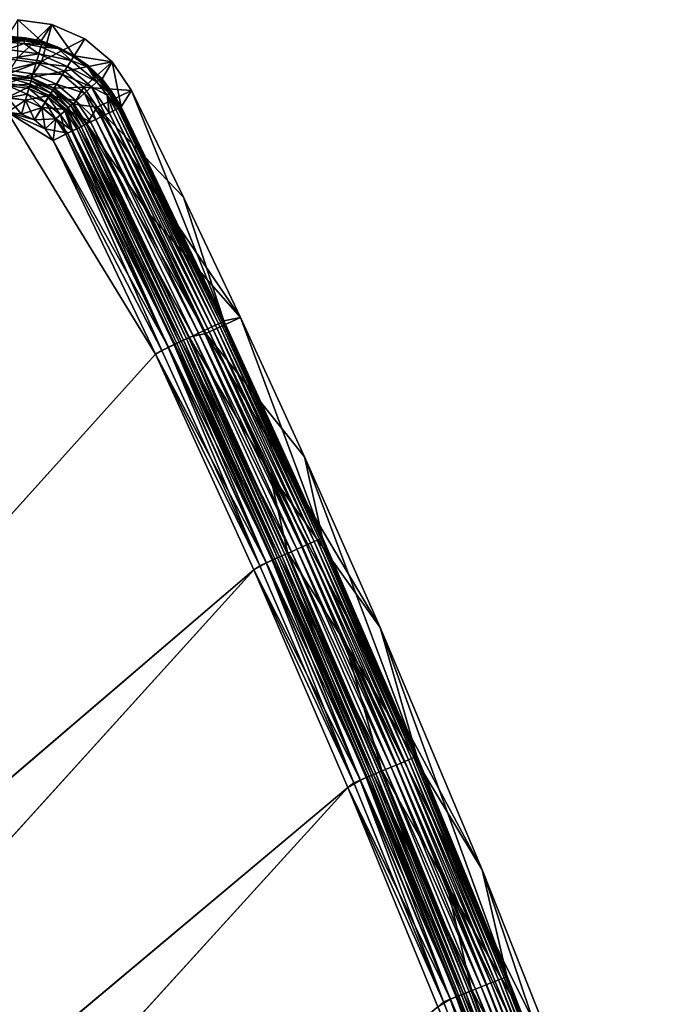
# Model space of a CAD drawing. Header units: metres. Extents: x 0 to 1400, y -1400 to 0.
# Tile 346 of 346: x 1292 to 1342, y -77 to 0. Entities that reach past the tile are written whole.
import ezdxf

# ---------------------------------------------------------------- set-up
doc = ezdxf.new("R2010")
doc.units = ezdxf.units.M

msp = doc.modelspace()

# ---------------------------------------------------------------- linework, layer by layer
at = {"layer": 'None'}
for points in [[(1290.58252, -1.294015, -5.865956), (1293.21228, -1.664633, -5.852549), (1291.388062, 0, -80)], [(1293.21228, -1.664633, -5.852549), (1294.068604, -0.367841, -80), (1291.388062, 0, -80)], [(1291.388062, -2.999513, -80.052353), (1291.388062, 0, -80), (1294.068604, -0.367841, -80)], [(1293.260498, -3.256342, -80.059189), (1291.388062, -2.999513, -80.052353), (1294.068604, -0.367841, -80)], [(1293.21228, -1.664633, -5.852549), (1295.812866, -2.844665, -5.847825), (1294.068604, -0.367841, -80)], [(1293.260498, -3.256342, -80.059189), (1294.068604, -0.367841, -80), (1296.643921, -1.501548, -80)], [(1295.812866, -2.844665, -5.847825), (1296.643921, -1.501548, -80), (1294.068604, -0.367841, -80)], [(1293.21228, -1.664633, -5.852549), (1290.58252, -1.294015, -5.865956), (1291.955444, -1.42888, -5.282678)], [(1291.955444, -1.42888, -5.282678), (1290.58252, -1.294015, -5.865956), (1290.58313, -1.331961, -5.287838)], [(1290.58313, -1.331961, -5.287838), (1290.58313, -1.426031, -4.71613), (1291.955444, -1.42888, -5.282678)], [(1290.58313, -1.426031, -4.71613), (1291.942383, -1.522773, -4.711677), (1291.955444, -1.42888, -5.282678)], [(1290.58313, -1.426031, -4.71613), (1290.58313, -1.575076, -4.156233), (1291.942383, -1.522773, -4.711677)], [(1291.942383, -1.522773, -4.711677), (1290.58313, -1.575076, -4.156233), (1291.921631, -1.670731, -4.151338)], [(1293.278076, -1.80632, -4.706699), (1291.942383, -1.522773, -4.711677), (1291.921631, -1.670731, -4.151338)], [(1291.955444, -1.42888, -5.282678), (1291.942383, -1.522773, -4.711677), (1293.304199, -1.71473, -5.277255)], [(1293.304199, -1.71473, -5.277255), (1291.942383, -1.522773, -4.711677), (1293.278076, -1.80632, -4.706699)], [(1293.304199, -1.71473, -5.277255), (1293.21228, -1.664633, -5.852549), (1291.955444, -1.42888, -5.282678)], [(1295.059448, -4.048196, -80.061653), (1293.260498, -3.256342, -80.059189), (1296.643921, -1.501548, -80)], [(1295.059448, -4.048196, -80.061653), (1296.643921, -1.501548, -80), (1298.798828, -3.311, -80)], [(1296.643921, -1.501548, -80), (1295.812866, -2.844665, -5.847825), (1298.798828, -3.311, -80)], [(1291.921631, -1.670731, -4.151338), (1290.58313, -1.575076, -4.156233), (1290.58313, -1.777693, -3.61342)], [(1291.921631, -1.670731, -4.151338), (1290.58313, -1.777693, -3.61342), (1291.893555, -1.871613, -3.607994)], [(1291.893555, -1.871613, -3.607994), (1290.58313, -1.777693, -3.61342), (1290.58313, -2.33552, -2.599289)], [(1293.027588, -2.683194, -2.591883), (1291.893555, -1.871613, -3.607994), (1290.58313, -2.33552, -2.599289)], [(1293.236938, -1.95033, -4.146839), (1291.921631, -1.670731, -4.151338), (1291.893555, -1.871613, -3.607994)], [(1293.181152, -2.145649, -3.603996), (1291.893555, -1.871613, -3.607994), (1293.027588, -2.683194, -2.591883)], [(1293.236938, -1.95033, -4.146839), (1291.893555, -1.871613, -3.607994), (1293.181152, -2.145649, -3.603996)], [(1293.278076, -1.80632, -4.706699), (1291.921631, -1.670731, -4.151338), (1293.236938, -1.95033, -4.146839)], [(1295.579102, -3.210542, -3.600766), (1293.181152, -2.145649, -3.603996), (1293.027588, -2.683194, -2.591883)], [(1294.560669, -2.272154, -4.703683), (1293.236938, -1.95033, -4.146839), (1293.181152, -2.145649, -3.603996)], [(1294.560669, -2.272154, -4.703683), (1293.181152, -2.145649, -3.603996), (1295.579102, -3.210542, -3.600766)], [(1295.812866, -2.844665, -5.847825), (1293.21228, -1.664633, -5.852549), (1294.599365, -2.184835, -5.273966)], [(1293.21228, -1.664633, -5.852549), (1293.304199, -1.71473, -5.277255), (1294.599365, -2.184835, -5.273966)], [(1294.560669, -2.272154, -4.703683), (1293.278076, -1.80632, -4.706699), (1293.236938, -1.95033, -4.146839)], [(1294.599365, -2.184835, -5.273966), (1293.304199, -1.71473, -5.277255), (1293.278076, -1.80632, -4.706699)], [(1294.599365, -2.184835, -5.273966), (1293.278076, -1.80632, -4.706699), (1294.560669, -2.272154, -4.703683)], [(1295.816284, -2.829267, -5.272861), (1294.599365, -2.184835, -5.273966), (1294.560669, -2.272154, -4.703683)], [(1295.816284, -2.829267, -5.272861), (1294.560669, -2.272154, -4.703683), (1295.765869, -2.910449, -4.702671)], [(1295.765869, -2.910449, -4.702671), (1294.560669, -2.272154, -4.703683), (1295.579102, -3.210542, -3.600766)], [(1295.812866, -2.844665, -5.847825), (1294.599365, -2.184835, -5.273966), (1295.816284, -2.829267, -5.272861)], [(1293.027588, -2.683194, -2.591883), (1290.58313, -2.33552, -2.599289), (1290.58313, -3.078547, -1.711852)], [(1292.82373, -3.397202, -1.707133), (1293.027588, -2.683194, -2.591883), (1290.58313, -3.078547, -1.711852)], [(1291.388062, -2.999513, -80.052353), (1293.260498, -3.256342, -80.059189), (1290.58313, -4.293558, -5.918313)], [(1290.58313, -3.078547, -1.711852), (1290.58313, -3.978847, -0.984463), (1292.82373, -3.397202, -1.707133)], [(1295.283813, -3.685453, -2.589477), (1293.027588, -2.683194, -2.591883), (1292.82373, -3.397202, -1.707133)], [(1293.027588, -2.683194, -2.591883), (1295.283813, -3.685453, -2.589477), (1295.579102, -3.210542, -3.600766)], [(1295.765869, -2.910449, -4.702671), (1295.579102, -3.210542, -3.600766), (1296.871094, -3.709348, -4.70368)], [(1296.932373, -3.636026, -5.273962), (1295.816284, -2.829267, -5.272861), (1295.765869, -2.910449, -4.702671)], [(1296.932373, -3.636026, -5.273962), (1295.765869, -2.910449, -4.702671), (1296.871094, -3.709348, -4.70368)], [(1296.932373, -3.636026, -5.273962), (1295.812866, -2.844665, -5.847825), (1295.816284, -2.829267, -5.272861)], [(1295.812866, -2.844665, -5.847825), (1298.018921, -4.658001, -5.852578), (1298.798828, -3.311, -80)], [(1298.018921, -4.658001, -5.852578), (1295.812866, -2.844665, -5.847825), (1296.932373, -3.636026, -5.273962)], [(1293.260498, -3.256342, -80.059189), (1292.419922, -4.55238, -5.911553), (1290.58313, -4.293558, -5.918313)], [(1290.58313, -3.978847, -0.984463), (1292.576782, -4.261871, -0.982192), (1292.82373, -3.397202, -1.707133)], [(1293.260498, -3.256342, -80.059189), (1295.059448, -4.048196, -80.061653), (1292.419922, -4.55238, -5.911553)], [(1292.82373, -3.397202, -1.707133), (1292.576782, -4.261871, -0.982192), (1294.891602, -4.315983, -1.705507)], [(1294.891602, -4.315983, -1.705507), (1295.283813, -3.685453, -2.589477), (1292.82373, -3.397202, -1.707133)], [(1297.180054, -5.266157, -2.591879), (1295.283813, -3.685453, -2.589477), (1294.891602, -4.315983, -1.705507)], [(1296.564575, -5.312147, -80.059189), (1295.059448, -4.048196, -80.061653), (1298.798828, -3.311, -80)], [(1295.283813, -3.685453, -2.589477), (1297.59436, -4.89083, -3.60399), (1295.579102, -3.210542, -3.600766)], [(1295.283813, -3.685453, -2.589477), (1297.180054, -5.266157, -2.591879), (1297.59436, -4.89083, -3.60399)], [(1295.579102, -3.210542, -3.600766), (1297.59436, -4.89083, -3.60399), (1296.871094, -3.709348, -4.70368)], [(1296.564575, -5.312147, -80.059189), (1298.798828, -3.311, -80), (1300.31311, -5.55321, -80)], [(1296.932373, -3.636026, -5.273962), (1296.871094, -3.709348, -4.70368), (1297.926514, -4.589952, -5.277246)], [(1297.59436, -4.89083, -3.60399), (1297.744995, -4.754454, -4.146833), (1296.871094, -3.709348, -4.70368)], [(1296.871094, -3.709348, -4.70368), (1297.744995, -4.754454, -4.146833), (1297.855957, -4.653903, -4.706692)], [(1296.871094, -3.709348, -4.70368), (1297.855957, -4.653903, -4.706692), (1297.926514, -4.589952, -5.277246)], [(1297.926514, -4.589952, -5.277246), (1298.018921, -4.658001, -5.852578), (1296.932373, -3.636026, -5.273962)], [(1298.798828, -3.311, -80), (1298.018921, -4.658001, -5.852578), (1299.511353, -6.854743, -5.865956)], [(1299.511353, -6.854743, -5.865956), (1300.31311, -5.55321, -80), (1298.798828, -3.311, -80)], [(1290.58313, -3.978847, -0.984463), (1290.58313, -5.002582, -0.444461), (1292.576782, -4.261871, -0.982192)], [(1290.58313, -5.002582, -0.444461), (1292.295776, -5.245498, -0.443247), (1292.576782, -4.261871, -0.982192)], [(1290.58313, -4.534073, -4.797638), (1290.58313, -4.293558, -5.918313), (1292.473022, -4.625282, -5.341588)], [(1292.473022, -4.625282, -5.341588), (1290.58313, -4.293558, -5.918313), (1292.419922, -4.55238, -5.911553)], [(1290.58313, -5.181283, -3.851596), (1290.58313, -4.534073, -4.797638), (1292.348389, -5.061515, -4.289472)], [(1290.58313, -4.534073, -4.797638), (1292.424805, -4.794093, -4.792995), (1292.348389, -5.061515, -4.289472)], [(1292.424805, -4.794093, -4.792995), (1290.58313, -4.534073, -4.797638), (1292.473022, -4.625282, -5.341588)], [(1292.576782, -4.261871, -0.982192), (1292.295776, -5.245498, -0.443247), (1294.416748, -5.079371, -0.981242)], [(1295.059448, -4.048196, -80.061653), (1294.236206, -5.376638, -5.909133), (1292.419922, -4.55238, -5.911553)], [(1292.473022, -4.625282, -5.341588), (1292.419922, -4.55238, -5.911553), (1294.217651, -5.399434, -5.339591)], [(1292.419922, -4.55238, -5.911553), (1294.236206, -5.376638, -5.909133), (1294.217651, -5.399434, -5.339591)], [(1294.124756, -5.548721, -4.7914), (1292.424805, -4.794093, -4.792995), (1292.473022, -4.625282, -5.341588)], [(1294.217651, -5.399434, -5.339591), (1294.124756, -5.548721, -4.7914), (1292.473022, -4.625282, -5.341588)], [(1292.576782, -4.261871, -0.982192), (1294.416748, -5.079371, -0.981242), (1294.891602, -4.315983, -1.705507)], [(1295.059448, -4.048196, -80.061653), (1296.564575, -5.312147, -80.059189), (1294.236206, -5.376638, -5.909133)], [(1294.891602, -4.315983, -1.705507), (1294.416748, -5.079371, -0.981242), (1296.629761, -5.764692, -1.70713)], [(1296.629761, -5.764692, -1.70713), (1297.180054, -5.266157, -2.591879), (1294.891602, -4.315983, -1.705507)], [(1297.855957, -4.653903, -4.706692), (1298.779175, -5.673361, -5.282666), (1297.926514, -4.589952, -5.277246)], [(1298.779175, -5.673361, -5.282666), (1298.018921, -4.658001, -5.852578), (1297.926514, -4.589952, -5.277246)], [(1290.58313, -5.002582, -0.444461), (1290.58313, -6.111274, -0.112144), (1292.295776, -5.245498, -0.443247)], [(1290.58313, -5.181283, -3.851596), (1292.348389, -5.061515, -4.289472), (1292.246948, -5.416728, -3.849309)], [(1290.58313, -6.138533, -3.221081), (1290.58313, -5.181283, -3.851596), (1292.124146, -5.846894, -3.48865)], [(1292.124146, -5.846894, -3.48865), (1290.58313, -5.181283, -3.851596), (1292.246948, -5.416728, -3.849309)], [(1290.58313, -6.111274, -0.112144), (1291.991211, -6.312303, -0.112191), (1292.295776, -5.245498, -0.443247)], [(1291.991211, -6.312303, -0.112191), (1293.876587, -5.947658, -0.442818), (1292.295776, -5.245498, -0.443247)], [(1292.246948, -5.416728, -3.849309), (1292.348389, -5.061515, -4.289472), (1293.782715, -6.098657, -3.848514)], [(1292.295776, -5.245498, -0.443247), (1293.876587, -5.947658, -0.442818), (1294.416748, -5.079371, -0.981242)], [(1292.348389, -5.061515, -4.289472), (1292.424805, -4.794093, -4.792995), (1293.977783, -5.784978, -4.288288)], [(1292.348389, -5.061515, -4.289472), (1293.977783, -5.784978, -4.288288), (1293.782715, -6.098657, -3.848514)], [(1292.424805, -4.794093, -4.792995), (1294.124756, -5.548721, -4.7914), (1293.977783, -5.784978, -4.288288)], [(1293.876587, -5.947658, -0.442818), (1295.963379, -6.368423, -0.98219), (1294.416748, -5.079371, -0.981242)], [(1295.553101, -6.739979, -4.792993), (1294.124756, -5.548721, -4.7914), (1294.217651, -5.399434, -5.339591)], [(1294.217651, -5.399434, -5.339591), (1294.236206, -5.376638, -5.909133), (1295.683228, -6.62211, -5.341584)], [(1295.683228, -6.62211, -5.341584), (1295.553101, -6.739979, -4.792993), (1294.217651, -5.399434, -5.339591)], [(1296.564575, -5.312147, -80.059189), (1295.7771, -6.643245, -5.911569), (1294.236206, -5.376638, -5.909133)], [(1294.236206, -5.376638, -5.909133), (1295.7771, -6.643245, -5.911569), (1295.683228, -6.62211, -5.341584)], [(1294.416748, -5.079371, -0.981242), (1295.963379, -6.368423, -0.98219), (1296.629761, -5.764692, -1.70713)], [(1296.564575, -5.312147, -80.059189), (1297.622192, -6.87846, -80.052361), (1295.7771, -6.643245, -5.911569)], [(1297.622192, -6.87846, -80.052361), (1296.564575, -5.312147, -80.059189), (1300.31311, -5.55321, -80)], [(1298.262085, -7.46866, -2.137302), (1297.180054, -5.266157, -2.591879), (1296.629761, -5.764692, -1.70713)], [(1297.180054, -5.266157, -2.591879), (1298.409424, -5.924662, -3.607986), (1297.59436, -4.89083, -3.60399)], [(1298.262085, -7.46866, -2.137302), (1298.57605, -7.314347, -2.598888), (1297.180054, -5.266157, -2.591879)], [(1298.57605, -7.314347, -2.598888), (1298.409424, -5.924662, -3.607986), (1297.180054, -5.266157, -2.591879)], [(1297.59436, -4.89083, -3.60399), (1298.577148, -5.810649, -4.151328), (1297.744995, -4.754454, -4.146833)], [(1298.409424, -5.924662, -3.607986), (1298.577148, -5.810649, -4.151328), (1297.59436, -4.89083, -3.60399)], [(1297.744995, -4.754454, -4.146833), (1298.700684, -5.726666, -4.711666), (1297.855957, -4.653903, -4.706692)], [(1298.577148, -5.810649, -4.151328), (1298.700684, -5.726666, -4.711666), (1297.744995, -4.754454, -4.146833)], [(1298.700684, -5.726666, -4.711666), (1298.779175, -5.673361, -5.282666), (1297.855957, -4.653903, -4.706692)], [(1298.779175, -5.673361, -5.282666), (1299.511353, -6.854743, -5.865956), (1298.018921, -4.658001, -5.852578)], [(1290.58252, -7.263255), (1291.676758, -7.416335), (1290.58313, -6.111274, -0.112144)], [(1291.984375, -6.336243, -3.220523), (1290.58313, -6.138533, -3.221081), (1292.124146, -5.846894, -3.48865)], [(1291.676758, -7.416335), (1291.991211, -6.312303, -0.112191), (1290.58313, -6.111274, -0.112144)], [(1290.58313, -7.263255, -3), (1290.58313, -6.138533, -3.221081), (1291.984375, -6.336243, -3.220523)], [(1293.27771, -6.910398, -3.220318), (1291.984375, -6.336243, -3.220523), (1292.124146, -5.846894, -3.48865)], [(1293.290894, -6.88929, -0.112086), (1293.876587, -5.947658, -0.442818), (1291.991211, -6.312303, -0.112191)], [(1293.546387, -6.478433, -3.488189), (1292.124146, -5.846894, -3.48865), (1292.246948, -5.416728, -3.849309)], [(1293.546387, -6.478433, -3.488189), (1293.27771, -6.910398, -3.220318), (1292.124146, -5.846894, -3.48865)], [(1293.782715, -6.098657, -3.848514), (1293.546387, -6.478433, -3.488189), (1292.246948, -5.416728, -3.849309)], [(1295.2052, -7.055212, -0.443246), (1293.876587, -5.947658, -0.442818), (1293.290894, -6.88929, -0.112086)], [(1294.741699, -7.475076, -3.488649), (1293.546387, -6.478433, -3.488189), (1293.782715, -6.098657, -3.848514)], [(1293.782715, -6.098657, -3.848514), (1293.977783, -5.784978, -4.288288), (1295.073242, -7.174721, -3.849308)], [(1295.073242, -7.174721, -3.849308), (1294.741699, -7.475076, -3.488649), (1293.782715, -6.098657, -3.848514)], [(1293.876587, -5.947658, -0.442818), (1295.2052, -7.055212, -0.443246), (1295.963379, -6.368423, -0.98219)], [(1293.977783, -5.784978, -4.288288), (1294.124756, -5.548721, -4.7914), (1295.346924, -6.926701, -4.289469)], [(1293.977783, -5.784978, -4.288288), (1295.346924, -6.926701, -4.289469), (1295.073242, -7.174721, -3.849308)], [(1294.124756, -5.548721, -4.7914), (1295.553101, -6.739979, -4.792993), (1295.346924, -6.926701, -4.289469)], [(1295.963379, -6.368423, -0.98219), (1297.521729, -7.832515, -1.326623), (1296.629761, -5.764692, -1.70713)], [(1296.629761, -5.764692, -1.70713), (1297.521729, -7.832515, -1.326623), (1297.909546, -7.641909, -1.711938)], [(1297.909546, -7.641909, -1.711938), (1298.262085, -7.46866, -2.137302), (1296.629761, -5.764692, -1.70713)], [(1297.622192, -6.87846, -80.052361), (1300.31311, -5.55321, -80), (1304.394287, -13.941833, -80)], [(1298.409424, -5.924662, -3.607986), (1299.259155, -6.978668, -4.157339), (1298.577148, -5.810649, -4.151328)], [(1298.57605, -7.314347, -2.598888), (1298.848633, -7.180427, -3.092461), (1298.409424, -5.924662, -3.607986)], [(1298.848633, -7.180427, -3.092461), (1299.077026, -7.068157, -3.613595), (1298.409424, -5.924662, -3.607986)], [(1298.409424, -5.924662, -3.607986), (1299.077026, -7.068157, -3.613595), (1299.259155, -6.978668, -4.157339)], [(1298.577148, -5.810649, -4.151328), (1299.36853, -6.924917, -4.597202), (1298.700684, -5.726666, -4.711666)], [(1299.259155, -6.978668, -4.157339), (1299.36853, -6.924917, -4.597202), (1298.577148, -5.810649, -4.151328)], [(1298.700684, -5.726666, -4.711666), (1299.489624, -6.865383, -5.42401), (1298.779175, -5.673361, -5.282666)], [(1299.36853, -6.924917, -4.597202), (1299.489624, -6.865383, -5.42401), (1298.700684, -5.726666, -4.711666)], [(1299.489624, -6.865383, -5.42401), (1299.511353, -6.854743, -5.865956), (1298.779175, -5.673361, -5.282666)], [(1299.511353, -6.854743, -5.865956), (1307.573242, -23.667604, -5.865956), (1300.31311, -5.55321, -80)], [(1307.573242, -23.667604, -5.865956), (1304.394287, -13.941833, -80), (1300.31311, -5.55321, -80)], [(1291.677124, -7.41644, -3), (1290.58313, -7.263255, -3), (1291.984375, -6.336243, -3.220523)], [(1291.991211, -6.312303, -0.112191), (1291.676758, -7.416335), (1293.290894, -6.88929, -0.112086)], [(1291.676758, -7.416335), (1292.686523, -7.864559), (1293.290894, -6.88929, -0.112086)], [(1292.686768, -7.864694, -3), (1291.677124, -7.41644, -3), (1291.984375, -6.336243, -3.220523)], [(1293.27771, -6.910398, -3.220318), (1292.686768, -7.864694, -3), (1291.984375, -6.336243, -3.220523)], [(1293.290894, -6.88929, -0.112086), (1292.686523, -7.864559), (1294.382935, -7.800077, -0.112191)], [(1293.534302, -8.57308, -3), (1292.686768, -7.864694, -3), (1293.27771, -6.910398, -3.220318)], [(1294.364502, -7.816753, -3.220522), (1293.27771, -6.910398, -3.220318), (1293.546387, -6.478433, -3.488189)], [(1294.364502, -7.816753, -3.220522), (1293.534302, -8.57308, -3), (1293.27771, -6.910398, -3.220318)], [(1294.382935, -7.800077, -0.112191), (1295.2052, -7.055212, -0.443246), (1293.290894, -6.88929, -0.112086)], [(1294.741699, -7.475076, -3.488649), (1294.364502, -7.816753, -3.220522), (1293.546387, -6.478433, -3.488189)], [(1295.073242, -7.174721, -3.849308), (1295.346924, -6.926701, -4.289469), (1296.022461, -8.56934, -3.851692)], [(1295.2052, -7.055212, -0.443246), (1297.102051, -8.038766, -0.984865), (1295.963379, -6.368423, -0.98219)], [(1295.346924, -6.926701, -4.289469), (1295.553101, -6.739979, -4.792993), (1296.354126, -8.406307, -4.293188)], [(1295.346924, -6.926701, -4.289469), (1296.354126, -8.406307, -4.293188), (1296.022461, -8.56934, -3.851692)], [(1296.603271, -8.283911, -4.797708), (1295.553101, -6.739979, -4.792993), (1295.683228, -6.62211, -5.341584)], [(1295.553101, -6.739979, -4.792993), (1296.603271, -8.283911, -4.797708), (1296.354126, -8.406307, -4.293188)], [(1295.683228, -6.62211, -5.341584), (1295.7771, -6.643245, -5.911569), (1296.760254, -8.20675, -5.346292)], [(1296.760254, -8.20675, -5.346292), (1296.603271, -8.283911, -4.797708), (1295.683228, -6.62211, -5.341584)], [(1295.7771, -6.643245, -5.911569), (1296.819336, -8.177726, -5.918313), (1296.760254, -8.20675, -5.346292)], [(1297.622192, -6.87846, -80.052361), (1296.819336, -8.177726, -5.918313), (1295.7771, -6.643245, -5.911569)], [(1297.102051, -8.038766, -0.984865), (1297.521729, -7.832515, -1.326623), (1295.963379, -6.368423, -0.98219)], [(1297.622192, -6.87846, -80.052361), (1301.690796, -15.24109, -80.052361), (1296.819336, -8.177726, -5.918313)], [(1301.690796, -15.24109, -80.052361), (1297.622192, -6.87846, -80.052361), (1308.876465, -23.399584, -80)], [(1308.876465, -23.399584, -80), (1297.622192, -6.87846, -80.052361), (1304.394287, -13.941833, -80)], [(1307.469727, -23.761019, -4.718482), (1299.36853, -6.924917, -4.597202), (1299.259155, -6.978668, -4.157339)], [(1307.555054, -23.721113, -5.290087), (1299.489624, -6.865383, -5.42401), (1299.36853, -6.924917, -4.597202)], [(1307.555054, -23.721113, -5.290087), (1299.36853, -6.924917, -4.597202), (1307.469727, -23.761019, -4.718482)], [(1307.573242, -23.667604, -5.865956), (1299.511353, -6.854743, -5.865956), (1299.489624, -6.865383, -5.42401)], [(1307.573242, -23.667604, -5.865956), (1299.489624, -6.865383, -5.42401), (1307.555054, -23.721113, -5.290087)], [(1209.437866, -129.294922), (1302.207397, -26.284351), (1290.58252, -7.263255)], [(1302.207397, -26.284334, -3), (1209.957886, -128.721237, -3), (1290.58313, -7.263255, -3)], [(1302.207397, -26.284351), (1294.154541, -9.487292), (1290.58252, -7.263255)], [(1290.58252, -7.263255), (1294.154541, -9.487292), (1293.53418, -8.572985)], [(1293.53418, -8.572985), (1292.686523, -7.864559), (1290.58252, -7.263255)], [(1292.686523, -7.864559), (1291.676758, -7.416335), (1290.58252, -7.263255)], [(1291.677124, -7.41644, -3), (1292.686768, -7.864694, -3), (1290.58313, -7.263255, -3)], [(1292.686768, -7.864694, -3), (1293.534302, -8.57308, -3), (1290.58313, -7.263255, -3)], [(1290.58313, -7.263255, -3), (1293.534302, -8.57308, -3), (1294.154053, -9.487546, -3)], [(1294.154053, -9.487546, -3), (1302.207397, -26.284334, -3), (1290.58313, -7.263255, -3)], [(1295.163452, -8.991508, -3.221157), (1294.364502, -7.816753, -3.220522), (1294.741699, -7.475076, -3.488649)], [(1295.69165, -8.731893, -0.251109), (1295.2052, -7.055212, -0.443246), (1294.382935, -7.800077, -0.112191)], [(1295.620483, -8.766881, -3.489815), (1294.741699, -7.475076, -3.488649), (1295.073242, -7.174721, -3.849308)], [(1295.620483, -8.766881, -3.489815), (1295.163452, -8.991508, -3.221157), (1294.741699, -7.475076, -3.488649)], [(1296.022461, -8.56934, -3.851692), (1295.620483, -8.766881, -3.489815), (1295.073242, -7.174721, -3.849308)], [(1295.69165, -8.731893, -0.251109), (1296.182739, -8.490542, -0.444482), (1295.2052, -7.055212, -0.443246)], [(1296.182739, -8.490542, -0.444482), (1297.102051, -8.038766, -0.984865), (1295.2052, -7.055212, -0.443246)], [(1305.973145, -24.46089, -1.711938), (1297.909546, -7.641909, -1.711938), (1297.521729, -7.832515, -1.326623)], [(1306.328857, -24.294535, -2.137379), (1298.262085, -7.46866, -2.137302), (1297.909546, -7.641909, -1.711938)], [(1306.328857, -24.294535, -2.137379), (1297.909546, -7.641909, -1.711938), (1305.973145, -24.46089, -1.711938)], [(1306.645752, -24.146349, -2.598965), (1298.57605, -7.314347, -2.598888), (1298.262085, -7.46866, -2.137302)], [(1306.645752, -24.146349, -2.598965), (1298.262085, -7.46866, -2.137302), (1306.328857, -24.294535, -2.137379)], [(1306.920898, -24.017677, -3.09242), (1298.848633, -7.180427, -3.092461), (1298.57605, -7.314347, -2.598888)], [(1306.920898, -24.017677, -3.09242), (1298.57605, -7.314347, -2.598888), (1306.645752, -24.146349, -2.598965)], [(1307.151489, -23.909859, -3.61347), (1299.077026, -7.068157, -3.613595), (1298.848633, -7.180427, -3.092461)], [(1307.151489, -23.909859, -3.61347), (1298.848633, -7.180427, -3.092461), (1306.920898, -24.017677, -3.09242)], [(1307.334839, -23.824097, -4.157492), (1299.259155, -6.978668, -4.157339), (1299.077026, -7.068157, -3.613595)], [(1307.334839, -23.824097, -4.157492), (1299.077026, -7.068157, -3.613595), (1307.151489, -23.909859, -3.61347)], [(1307.469727, -23.761019, -4.718482), (1299.259155, -6.978668, -4.157339), (1307.334839, -23.824097, -4.157492)], [(1292.686523, -7.864559), (1293.53418, -8.572985), (1294.382935, -7.800077, -0.112191)], [(1294.382935, -7.800077, -0.112191), (1293.53418, -8.572985), (1295.295166, -8.926763, -0.136958)], [(1294.154053, -9.487546, -3), (1293.534302, -8.57308, -3), (1294.364502, -7.816753, -3.220522)], [(1295.163452, -8.991508, -3.221157), (1294.154053, -9.487546, -3), (1294.364502, -7.816753, -3.220522)], [(1295.295166, -8.926763, -0.136958), (1295.69165, -8.731893, -0.251109), (1294.382935, -7.800077, -0.112191)], [(1304.230347, -25.275898, -0.444534), (1296.182739, -8.490542, -0.444482), (1295.69165, -8.731893, -0.251109)], [(1296.022461, -8.56934, -3.851692), (1296.354126, -8.406307, -4.293188), (1304.068359, -25.351633, -3.851689)], [(1305.158081, -24.842079, -0.985015), (1297.102051, -8.038766, -0.984865), (1296.182739, -8.490542, -0.444482)], [(1305.158081, -24.842079, -0.985015), (1296.182739, -8.490542, -0.444482), (1304.230347, -25.275898, -0.444534)], [(1296.354126, -8.406307, -4.293188), (1296.603271, -8.283911, -4.797708), (1304.403076, -25.19515, -4.292985)], [(1296.354126, -8.406307, -4.293188), (1304.403076, -25.19515, -4.292985), (1304.068359, -25.351633, -3.851689)], [(1296.603271, -8.283911, -4.797708), (1296.760254, -8.20675, -5.346292), (1304.654663, -25.077496, -4.797701)], [(1296.603271, -8.283911, -4.797708), (1304.654663, -25.077496, -4.797701), (1304.403076, -25.19515, -4.292985)], [(1296.760254, -8.20675, -5.346292), (1296.819336, -8.177726, -5.918313), (1304.812988, -25.003448, -5.347445)], [(1296.760254, -8.20675, -5.346292), (1304.812988, -25.003448, -5.347445), (1304.654663, -25.077496, -4.797701)], [(1296.819336, -8.177726, -5.918313), (1304.856201, -24.938366, -5.918313), (1304.812988, -25.003448, -5.347445)], [(1301.690796, -15.24109, -80.052361), (1306.159058, -24.669533, -80.052361), (1296.819336, -8.177726, -5.918313)], [(1296.819336, -8.177726, -5.918313), (1306.159058, -24.669533, -80.052361), (1304.856201, -24.938366, -5.918313)], [(1305.581665, -24.643988, -1.326719), (1297.521729, -7.832515, -1.326623), (1297.102051, -8.038766, -0.984865)], [(1305.581665, -24.643988, -1.326719), (1297.102051, -8.038766, -0.984865), (1305.158081, -24.842079, -0.985015)], [(1305.973145, -24.46089, -1.711938), (1297.521729, -7.832515, -1.326623), (1305.581665, -24.643988, -1.326719)], [(1293.53418, -8.572985), (1294.154541, -9.487292), (1295.295166, -8.926763, -0.136958)], [(1294.154053, -9.487546, -3), (1295.163452, -8.991508, -3.221157), (1302.700684, -25.991236, -3.055977)], [(1303.223999, -25.746523, -0.112516), (1295.295166, -8.926763, -0.136958), (1294.154541, -9.487292)], [(1295.163452, -8.991508, -3.221157), (1295.620483, -8.766881, -3.489815), (1303.201416, -25.757101, -3.221156)], [(1302.700684, -25.991236, -3.055977), (1295.163452, -8.991508, -3.221157), (1303.201416, -25.757101, -3.221156)], [(1303.734375, -25.507816, -0.251606), (1295.69165, -8.731893, -0.251109), (1295.295166, -8.926763, -0.136958)], [(1303.734375, -25.507816, -0.251606), (1295.295166, -8.926763, -0.136958), (1303.223999, -25.746523, -0.112516)], [(1295.620483, -8.766881, -3.489815), (1296.022461, -8.56934, -3.851692), (1303.662842, -25.541275, -3.490045)], [(1303.201416, -25.757101, -3.221156), (1295.620483, -8.766881, -3.489815), (1303.662842, -25.541275, -3.490045)], [(1304.230347, -25.275898, -0.444534), (1295.69165, -8.731893, -0.251109), (1303.734375, -25.507816, -0.251606)], [(1303.662842, -25.541275, -3.490045), (1296.022461, -8.56934, -3.851692), (1303.873657, -25.442724, -3.660043)], [(1296.022461, -8.56934, -3.851692), (1304.068359, -25.351633, -3.851689), (1303.873657, -25.442724, -3.660043)], [(1302.207397, -26.284334, -3), (1294.154053, -9.487546, -3), (1302.700684, -25.991236, -3.055977)], [(1303.223999, -25.746523, -0.112516), (1294.154541, -9.487292), (1302.207397, -26.284351)], [(1304.394287, -13.941833, -80), (1307.573242, -23.667604, -5.865956), (1308.876465, -23.399584, -80)], [(1306.159058, -24.669533, -80.052361), (1301.690796, -15.24109, -80.052361), (1308.876465, -23.399584, -80)], [(1306.159058, -24.669533, -80.052361), (1308.876465, -23.399584, -80), (1313.909302, -34.346737, -80)], [(1314.900635, -40.911835, -3.61347), (1307.151489, -23.909859, -3.61347), (1306.920898, -24.017677, -3.09242)], [(1315.085693, -40.829639, -4.157492), (1307.334839, -23.824097, -4.157492), (1307.151489, -23.909859, -3.61347)], [(1315.085693, -40.829639, -4.157492), (1307.151489, -23.909859, -3.61347), (1314.900635, -40.911835, -3.61347)], [(1315.22168, -40.769184, -4.718482), (1307.469727, -23.761019, -4.718482), (1307.334839, -23.824097, -4.157492)], [(1315.22168, -40.769184, -4.718482), (1307.334839, -23.824097, -4.157492), (1315.085693, -40.829639, -4.157492)], [(1315.307861, -40.730938, -5.290087), (1307.555054, -23.721113, -5.290087), (1307.469727, -23.761019, -4.718482)], [(1315.307861, -40.730938, -5.290087), (1307.469727, -23.761019, -4.718482), (1315.22168, -40.769184, -4.718482)], [(1315.309814, -40.636436, -5.865956), (1307.573242, -23.667604, -5.865956), (1307.555054, -23.721113, -5.290087)], [(1315.309814, -40.636436, -5.865956), (1307.555054, -23.721113, -5.290087), (1315.307861, -40.730938, -5.290087)], [(1307.573242, -23.667604, -5.865956), (1315.309814, -40.636436, -5.865956), (1308.876465, -23.399584, -80)], [(1308.876465, -23.399584, -80), (1315.309814, -40.636436, -5.865956), (1313.909302, -34.346737, -80)], [(1306.159058, -24.669533, -80.052361), (1311.17627, -35.58276, -80.052361), (1304.856201, -24.938366, -5.918313)], [(1313.316895, -41.615437, -1.326719), (1305.581665, -24.643988, -1.326719), (1305.158081, -24.842079, -0.985015)], [(1313.711914, -41.439953, -1.711938), (1305.973145, -24.46089, -1.711938), (1305.581665, -24.643988, -1.326719)], [(1313.711914, -41.439953, -1.711938), (1305.581665, -24.643988, -1.326719), (1313.316895, -41.615437, -1.326719)], [(1314.070801, -41.280518, -2.137379), (1306.328857, -24.294535, -2.137379), (1305.973145, -24.46089, -1.711938)], [(1314.070801, -41.280518, -2.137379), (1305.973145, -24.46089, -1.711938), (1313.711914, -41.439953, -1.711938)], [(1311.17627, -35.58276, -80.052361), (1306.159058, -24.669533, -80.052361), (1319.858521, -47.77298, -80)], [(1319.858521, -47.77298, -80), (1306.159058, -24.669533, -80.052361), (1313.909302, -34.346737, -80)], [(1314.390381, -41.138493, -2.598965), (1306.645752, -24.146349, -2.598965), (1306.328857, -24.294535, -2.137379)], [(1314.390381, -41.138493, -2.598965), (1306.328857, -24.294535, -2.137379), (1314.070801, -41.280518, -2.137379)], [(1314.668091, -41.015167, -3.09242), (1306.920898, -24.017677, -3.09242), (1306.645752, -24.146349, -2.598965)], [(1314.668091, -41.015167, -3.09242), (1306.645752, -24.146349, -2.598965), (1314.390381, -41.138493, -2.598965)], [(1314.900635, -40.911835, -3.61347), (1306.920898, -24.017677, -3.09242), (1314.668091, -41.015167, -3.09242)], [(1311.453369, -42.443348, -0.251606), (1303.734375, -25.507816, -0.251606), (1303.223999, -25.746523, -0.112516)], [(1311.381104, -42.475414, -3.490045), (1303.662842, -25.541275, -3.490045), (1303.873657, -25.442724, -3.660043)], [(1311.953613, -42.221073, -0.444534), (1304.230347, -25.275898, -0.444534), (1303.734375, -25.507816, -0.251606)], [(1311.953613, -42.221073, -0.444534), (1303.734375, -25.507816, -0.251606), (1311.453369, -42.443348, -0.251606)], [(1303.873657, -25.442724, -3.660043), (1304.068359, -25.351633, -3.851689), (1311.59375, -42.380962, -3.660043)], [(1311.59375, -42.380962, -3.660043), (1311.381104, -42.475414, -3.490045), (1303.873657, -25.442724, -3.660043)], [(1304.068359, -25.351633, -3.851689), (1304.403076, -25.19515, -4.292985), (1311.790283, -42.293659, -3.851689)], [(1304.068359, -25.351633, -3.851689), (1311.790283, -42.293659, -3.851689), (1311.59375, -42.380962, -3.660043)], [(1312.889526, -41.80529, -0.985015), (1305.158081, -24.842079, -0.985015), (1304.230347, -25.275898, -0.444534)], [(1312.889526, -41.80529, -0.985015), (1304.230347, -25.275898, -0.444534), (1311.953613, -42.221073, -0.444534)], [(1304.403076, -25.19515, -4.292985), (1304.654663, -25.077496, -4.797701), (1312.127808, -42.143681, -4.292985)], [(1304.403076, -25.19515, -4.292985), (1312.127808, -42.143681, -4.292985), (1311.790283, -42.293659, -3.851689)], [(1304.654663, -25.077496, -4.797701), (1304.812988, -25.003448, -5.347445), (1312.381714, -42.030918, -4.797701)], [(1304.654663, -25.077496, -4.797701), (1312.381714, -42.030918, -4.797701), (1312.127808, -42.143681, -4.292985)], [(1304.812988, -25.003448, -5.347445), (1304.856201, -24.938366, -5.918313), (1312.541382, -41.959949, -5.347445)], [(1304.812988, -25.003448, -5.347445), (1312.541382, -41.959949, -5.347445), (1312.381714, -42.030918, -4.797701)], [(1304.856201, -24.938366, -5.918313), (1312.568726, -41.854496, -5.918313), (1312.541382, -41.959949, -5.347445)], [(1304.856201, -24.938366, -5.918313), (1311.17627, -35.58276, -80.052361), (1312.568726, -41.854496, -5.918313)], [(1313.316895, -41.615437, -1.326719), (1305.158081, -24.842079, -0.985015), (1312.889526, -41.80529, -0.985015)], [(1309.933228, -43.234287), (1302.207397, -26.284351), (1209.437866, -129.294922)], [(1302.207397, -26.284334, -3), (1309.933105, -43.234257, -3), (1209.957886, -128.721237, -3)], [(1310.938354, -42.672127, -0.112516), (1303.223999, -25.746523, -0.112516), (1302.207397, -26.284351)], [(1310.4104, -42.906666, -3.055977), (1302.207397, -26.284334, -3), (1302.700684, -25.991236, -3.055977)], [(1309.933105, -43.234257, -3), (1302.207397, -26.284334, -3), (1310.4104, -42.906666, -3.055977)], [(1310.938354, -42.672127, -0.112516), (1302.207397, -26.284351), (1309.933228, -43.234287)], [(1310.4104, -42.906666, -3.055977), (1302.700684, -25.991236, -3.055977), (1303.201416, -25.757101, -3.221156)], [(1310.915527, -42.682266, -3.221156), (1303.201416, -25.757101, -3.221156), (1303.662842, -25.541275, -3.490045)], [(1310.915527, -42.682266, -3.221156), (1310.4104, -42.906666, -3.055977), (1303.201416, -25.757101, -3.221156)], [(1311.453369, -42.443348, -0.251606), (1303.223999, -25.746523, -0.112516), (1310.938354, -42.672127, -0.112516)], [(1311.381104, -42.475414, -3.490045), (1310.915527, -42.682266, -3.221156), (1303.662842, -25.541275, -3.490045)], [(1315.309814, -40.636436, -5.865956), (1322.718994, -57.758438, -5.865956), (1313.909302, -34.346737, -80)], [(1313.909302, -34.346737, -80), (1322.718994, -57.758438, -5.865956), (1319.858521, -47.77298, -80)], [(1311.17627, -35.58276, -80.052361), (1317.107056, -48.967396, -80.052361), (1312.568726, -41.854496, -5.918313)], [(1317.107056, -48.967396, -80.052361), (1311.17627, -35.58276, -80.052361), (1327.883301, -66.815987, -80)], [(1327.883301, -66.815987, -80), (1311.17627, -35.58276, -80.052361), (1319.858521, -47.77298, -80)], [(1322.321411, -58.066002, -3.61347), (1314.900635, -40.911835, -3.61347), (1314.668091, -41.015167, -3.09242)], [(1322.508057, -57.987404, -4.157492), (1315.085693, -40.829639, -4.157492), (1314.900635, -40.911835, -3.61347)], [(1322.508057, -57.987404, -4.157492), (1314.900635, -40.911835, -3.61347), (1322.321411, -58.066002, -3.61347)], [(1322.645264, -57.929596, -4.718482), (1315.22168, -40.769184, -4.718482), (1315.085693, -40.829639, -4.157492)], [(1322.645264, -57.929596, -4.718482), (1315.085693, -40.829639, -4.157492), (1322.508057, -57.987404, -4.157492)], [(1322.732056, -57.893024, -5.290087), (1315.307861, -40.730938, -5.290087), (1315.22168, -40.769184, -4.718482)], [(1322.732056, -57.893024, -5.290087), (1315.22168, -40.769184, -4.718482), (1322.645264, -57.929596, -4.718482)], [(1322.718994, -57.758438, -5.865956), (1315.309814, -40.636436, -5.865956), (1315.307861, -40.730938, -5.290087)], [(1322.718994, -57.758438, -5.865956), (1315.307861, -40.730938, -5.290087), (1322.732056, -57.893024, -5.290087)], [(1320.724365, -58.738808, -1.326719), (1313.316895, -41.615437, -1.326719), (1312.889526, -41.80529, -0.985015)], [(1321.122681, -58.571003, -1.711938), (1313.711914, -41.439953, -1.711938), (1313.316895, -41.615437, -1.326719)], [(1321.122681, -58.571003, -1.711938), (1313.316895, -41.615437, -1.326719), (1320.724365, -58.738808, -1.326719)], [(1321.484619, -58.418545, -2.137379), (1314.070801, -41.280518, -2.137379), (1313.711914, -41.439953, -1.711938)], [(1321.484619, -58.418545, -2.137379), (1313.711914, -41.439953, -1.711938), (1321.122681, -58.571003, -1.711938)], [(1321.807007, -58.282738, -2.598965), (1314.390381, -41.138493, -2.598965), (1314.070801, -41.280518, -2.137379)], [(1321.807007, -58.282738, -2.598965), (1314.070801, -41.280518, -2.137379), (1321.484619, -58.418545, -2.137379)], [(1322.086914, -58.164814, -3.09242), (1314.668091, -41.015167, -3.09242), (1314.390381, -41.138493, -2.598965)], [(1322.086914, -58.164814, -3.09242), (1314.390381, -41.138493, -2.598965), (1321.807007, -58.282738, -2.598965)], [(1322.321411, -58.066002, -3.61347), (1314.668091, -41.015167, -3.09242), (1322.086914, -58.164814, -3.09242)], [(1318.302856, -59.758938, -3.221156), (1310.915527, -42.682266, -3.221156), (1311.381104, -42.475414, -3.490045)], [(1318.845215, -59.530476, -0.251606), (1311.453369, -42.443348, -0.251606), (1310.938354, -42.672127, -0.112516)], [(1318.772339, -59.561142, -3.490045), (1311.381104, -42.475414, -3.490045), (1311.59375, -42.380962, -3.660043)], [(1318.772339, -59.561142, -3.490045), (1318.302856, -59.758938, -3.221156), (1311.381104, -42.475414, -3.490045)], [(1319.349731, -59.317932, -0.444534), (1311.953613, -42.221073, -0.444534), (1311.453369, -42.443348, -0.251606)], [(1319.349731, -59.317932, -0.444534), (1311.453369, -42.443348, -0.251606), (1318.845215, -59.530476, -0.251606)], [(1311.59375, -42.380962, -3.660043), (1311.790283, -42.293659, -3.851689), (1318.986816, -59.470825, -3.660043)], [(1318.986816, -59.470825, -3.660043), (1318.772339, -59.561142, -3.490045), (1311.59375, -42.380962, -3.660043)], [(1311.790283, -42.293659, -3.851689), (1312.127808, -42.143681, -4.292985), (1319.184937, -59.387341, -3.851689)], [(1311.790283, -42.293659, -3.851689), (1319.184937, -59.387341, -3.851689), (1318.986816, -59.470825, -3.660043)], [(1320.293457, -58.920353, -0.985015), (1312.889526, -41.80529, -0.985015), (1311.953613, -42.221073, -0.444534)], [(1320.293457, -58.920353, -0.985015), (1311.953613, -42.221073, -0.444534), (1319.349731, -59.317932, -0.444534)], [(1312.127808, -42.143681, -4.292985), (1312.381714, -42.030918, -4.797701), (1319.525391, -59.243931, -4.292985)], [(1312.127808, -42.143681, -4.292985), (1319.525391, -59.243931, -4.292985), (1319.184937, -59.387341, -3.851689)], [(1312.381714, -42.030918, -4.797701), (1312.541382, -41.959949, -5.347445), (1319.78125, -59.136105, -4.797701)], [(1312.381714, -42.030918, -4.797701), (1319.78125, -59.136105, -4.797701), (1319.525391, -59.243931, -4.292985)], [(1312.541382, -41.959949, -5.347445), (1312.568726, -41.854496, -5.918313), (1319.942383, -59.068241, -5.347445)], [(1312.541382, -41.959949, -5.347445), (1319.942383, -59.068241, -5.347445), (1319.78125, -59.136105, -4.797701)], [(1312.568726, -41.854496, -5.918313), (1319.954956, -58.923313, -5.918313), (1319.942383, -59.068241, -5.347445)], [(1312.568726, -41.854496, -5.918313), (1317.107056, -48.967396, -80.052361), (1319.954956, -58.923313, -5.918313)], [(1320.724365, -58.738808, -1.326719), (1312.889526, -41.80529, -0.985015), (1320.293457, -58.920353, -0.985015)], [(1221.869019, -140.424728), (1309.933228, -43.234287), (1209.437866, -129.294922)], [(1309.933105, -43.234257, -3), (1222.40271, -139.86412, -3), (1209.957886, -128.721237, -3)], [(1317.328613, -60.330975), (1309.933228, -43.234287), (1221.869019, -140.424728)], [(1309.933105, -43.234257, -3), (1317.328491, -60.330929, -3), (1222.40271, -139.86412, -3)], [(1317.793457, -59.973515, -3.055977), (1309.933105, -43.234257, -3), (1310.4104, -42.906666, -3.055977)], [(1317.328491, -60.330929, -3), (1309.933105, -43.234257, -3), (1317.793457, -59.973515, -3.055977)], [(1318.325806, -59.749245, -0.112516), (1310.938354, -42.672127, -0.112516), (1309.933228, -43.234287)], [(1318.325806, -59.749245, -0.112516), (1309.933228, -43.234287), (1317.328613, -60.330975)], [(1317.793457, -59.973515, -3.055977), (1310.4104, -42.906666, -3.055977), (1310.915527, -42.682266, -3.221156)], [(1318.302856, -59.758938, -3.221156), (1317.793457, -59.973515, -3.055977), (1310.915527, -42.682266, -3.221156)], [(1318.845215, -59.530476, -0.251606), (1310.938354, -42.672127, -0.112516), (1318.325806, -59.749245, -0.112516)], [(1322.718994, -57.758438, -5.865956), (1329.798462, -75.030792, -5.865956), (1319.858521, -47.77298, -80)], [(1319.858521, -47.77298, -80), (1329.798462, -75.030792, -5.865956), (1327.883301, -66.815987, -80)], [(1317.107056, -48.967396, -80.052361), (1325.106934, -67.951378, -80.052361), (1319.954956, -58.923313, -5.918313)], [(1325.106934, -67.951378, -80.052361), (1317.107056, -48.967396, -80.052361), (1335.271973, -85.434593, -80)], [(1335.271973, -85.434593, -80), (1317.107056, -48.967396, -80.052361), (1327.883301, -66.815987, -80)], [(1329.598999, -75.289291, -4.157492), (1322.508057, -57.987404, -4.157492), (1322.321411, -58.066002, -3.61347)], [(1329.737305, -75.234154, -4.718482), (1322.645264, -57.929596, -4.718482), (1322.508057, -57.987404, -4.157492)], [(1329.737305, -75.234154, -4.718482), (1322.508057, -57.987404, -4.157492), (1329.598999, -75.289291, -4.157492)], [(1329.824829, -75.199265, -5.290087), (1322.732056, -57.893024, -5.290087), (1322.645264, -57.929596, -4.718482)], [(1329.824829, -75.199265, -5.290087), (1322.645264, -57.929596, -4.718482), (1329.737305, -75.234154, -4.718482)], [(1329.798462, -75.030792, -5.865956), (1322.718994, -57.758438, -5.865956), (1322.732056, -57.893024, -5.290087)], [(1329.798462, -75.030792, -5.865956), (1322.732056, -57.893024, -5.290087), (1329.824829, -75.199265, -5.290087)], [(1327.801025, -76.006012, -1.326719), (1320.724365, -58.738808, -1.326719), (1320.293457, -58.920353, -0.985015)], [(1328.202637, -75.845947, -1.711938), (1321.122681, -58.571003, -1.711938), (1320.724365, -58.738808, -1.326719)], [(1328.202637, -75.845947, -1.711938), (1320.724365, -58.738808, -1.326719), (1327.801025, -76.006012, -1.326719)], [(1328.567383, -75.700531, -2.137379), (1321.484619, -58.418545, -2.137379), (1321.122681, -58.571003, -1.711938)], [(1328.567383, -75.700531, -2.137379), (1321.122681, -58.571003, -1.711938), (1328.202637, -75.845947, -1.711938)], [(1328.892334, -75.570992, -2.598965), (1321.807007, -58.282738, -2.598965), (1321.484619, -58.418545, -2.137379)], [(1328.892334, -75.570992, -2.598965), (1321.484619, -58.418545, -2.137379), (1328.567383, -75.700531, -2.137379)], [(1329.174438, -75.458511, -3.09242), (1322.086914, -58.164814, -3.09242), (1321.807007, -58.282738, -2.598965)], [(1329.174438, -75.458511, -3.09242), (1321.807007, -58.282738, -2.598965), (1328.892334, -75.570992, -2.598965)], [(1329.410889, -75.364258, -3.61347), (1322.321411, -58.066002, -3.61347), (1322.086914, -58.164814, -3.09242)], [(1329.410889, -75.364258, -3.61347), (1322.086914, -58.164814, -3.09242), (1329.174438, -75.458511, -3.09242)], [(1329.598999, -75.289291, -4.157492), (1322.321411, -58.066002, -3.61347), (1329.410889, -75.364258, -3.61347)], [(1325.360229, -76.97905, -3.221156), (1318.302856, -59.758938, -3.221156), (1318.772339, -59.561142, -3.490045)], [(1325.90686, -76.761131, -0.251606), (1318.845215, -59.530476, -0.251606), (1318.325806, -59.749245, -0.112516)], [(1325.833496, -76.790382, -3.490045), (1318.772339, -59.561142, -3.490045), (1318.986816, -59.470825, -3.660043)], [(1325.833496, -76.790382, -3.490045), (1325.360229, -76.97905, -3.221156), (1318.772339, -59.561142, -3.490045)], [(1326.415405, -76.558395, -0.444534), (1319.349731, -59.317932, -0.444534), (1318.845215, -59.530476, -0.251606)], [(1326.415405, -76.558395, -0.444534), (1318.845215, -59.530476, -0.251606), (1325.90686, -76.761131, -0.251606)], [(1318.986816, -59.470825, -3.660043), (1319.184937, -59.387341, -3.851689), (1326.049561, -76.704231, -3.660043)], [(1326.049561, -76.704231, -3.660043), (1325.833496, -76.790382, -3.490045), (1318.986816, -59.470825, -3.660043)], [(1319.184937, -59.387341, -3.851689), (1319.525391, -59.243931, -4.292985), (1326.24939, -76.624603, -3.851689)], [(1319.184937, -59.387341, -3.851689), (1326.24939, -76.624603, -3.851689), (1326.049561, -76.704231, -3.660043)], [(1327.366699, -76.179169, -0.985015), (1320.293457, -58.920353, -0.985015), (1319.349731, -59.317932, -0.444534)], [(1327.366699, -76.179169, -0.985015), (1319.349731, -59.317932, -0.444534), (1326.415405, -76.558395, -0.444534)], [(1319.525391, -59.243931, -4.292985), (1319.78125, -59.136105, -4.797701), (1326.592529, -76.487808, -4.292985)], [(1319.525391, -59.243931, -4.292985), (1326.592529, -76.487808, -4.292985), (1326.24939, -76.624603, -3.851689)], [(1319.78125, -59.136105, -4.797701), (1319.942383, -59.068241, -5.347445), (1326.850464, -76.384964, -4.797701)], [(1319.78125, -59.136105, -4.797701), (1326.850464, -76.384964, -4.797701), (1326.592529, -76.487808, -4.292985)], [(1319.942383, -59.068241, -5.347445), (1319.954956, -58.923313, -5.918313), (1327.012817, -76.320236, -5.347445)], [(1319.942383, -59.068241, -5.347445), (1327.012817, -76.320236, -5.347445), (1326.850464, -76.384964, -4.797701)], [(1319.954956, -58.923313, -5.918313), (1327.012329, -76.142021, -5.918313), (1327.012817, -76.320236, -5.347445)], [(1319.954956, -58.923313, -5.918313), (1325.106934, -67.951378, -80.052361), (1327.012329, -76.142021, -5.918313)], [(1327.801025, -76.006012, -1.326719), (1320.293457, -58.920353, -0.985015), (1327.366699, -76.179169, -0.985015)], [(1233.882446, -152.003723), (1317.328613, -60.330975), (1221.869019, -140.424728)], [(1317.328491, -60.330929, -3), (1234.429688, -151.456421, -3), (1222.40271, -139.86412, -3)], [(1324.390747, -77.56797), (1317.328613, -60.330975), (1233.882446, -152.003723)], [(1317.328491, -60.330929, -3), (1324.390747, -77.567909, -3), (1234.429688, -151.456421, -3)], [(1324.846802, -77.183716, -3.055977), (1317.328491, -60.330929, -3), (1317.793457, -59.973515, -3.055977)], [(1324.390747, -77.567909, -3), (1317.328491, -60.330929, -3), (1324.846802, -77.183716, -3.055977)], [(1325.383423, -76.969803, -0.112516), (1318.325806, -59.749245, -0.112516), (1317.328613, -60.330975)], [(1325.383423, -76.969803, -0.112516), (1317.328613, -60.330975), (1324.390747, -77.56797)], [(1324.846802, -77.183716, -3.055977), (1317.793457, -59.973515, -3.055977), (1318.302856, -59.758938, -3.221156)], [(1325.360229, -76.97905, -3.221156), (1324.846802, -77.183716, -3.055977), (1318.302856, -59.758938, -3.221156)], [(1325.90686, -76.761131, -0.251606), (1318.325806, -59.749245, -0.112516), (1325.383423, -76.969803, -0.112516)], [(1329.798462, -75.030792, -5.865956), (1336.546021, -92.450699, -5.865956), (1327.883301, -66.815987, -80)], [(1327.883301, -66.815987, -80), (1336.546021, -92.450699, -5.865956), (1335.271973, -85.434593, -80)], [(1325.106934, -67.951378, -80.052361), (1332.472656, -86.512146, -80.052361), (1327.012329, -76.142021, -5.918313)], [(1332.472656, -86.512146, -80.052361), (1325.106934, -67.951378, -80.052361), (1342.273315, -104.20224, -80)], [(1342.273315, -104.20224, -80), (1325.106934, -67.951378, -80.052361), (1335.271973, -85.434593, -80)], [(1336.546021, -92.450699, -5.865956), (1329.798462, -75.030792, -5.865956), (1329.824829, -75.199265, -5.290087)], [(1335.315918, -93.11837, -2.137379), (1328.567383, -75.700531, -2.137379), (1328.202637, -75.845947, -1.711938)], [(1335.643311, -92.995148, -2.598965), (1328.892334, -75.570992, -2.598965), (1328.567383, -75.700531, -2.137379)], [(1335.643311, -92.995148, -2.598965), (1328.567383, -75.700531, -2.137379), (1335.315918, -93.11837, -2.137379)], [(1335.927612, -92.888153, -3.09242), (1329.174438, -75.458511, -3.09242), (1328.892334, -75.570992, -2.598965)], [(1335.927612, -92.888153, -3.09242), (1328.892334, -75.570992, -2.598965), (1335.643311, -92.995148, -2.598965)], [(1336.165894, -92.7985, -3.61347), (1329.410889, -75.364258, -3.61347), (1329.174438, -75.458511, -3.09242)], [(1336.165894, -92.7985, -3.61347), (1329.174438, -75.458511, -3.09242), (1335.927612, -92.888153, -3.09242)], [(1336.355347, -92.727188, -4.157492), (1329.598999, -75.289291, -4.157492), (1329.410889, -75.364258, -3.61347)], [(1336.355347, -92.727188, -4.157492), (1329.410889, -75.364258, -3.61347), (1336.165894, -92.7985, -3.61347)], [(1336.494751, -92.674736, -4.718482), (1329.737305, -75.234154, -4.718482), (1329.598999, -75.289291, -4.157492)], [(1336.494751, -92.674736, -4.718482), (1329.598999, -75.289291, -4.157492), (1336.355347, -92.727188, -4.157492)], [(1336.582886, -92.641556, -5.290087), (1329.824829, -75.199265, -5.290087), (1329.737305, -75.234154, -4.718482)], [(1336.582886, -92.641556, -5.290087), (1329.737305, -75.234154, -4.718482), (1336.494751, -92.674736, -4.718482)], [(1336.546021, -92.450699, -5.865956), (1329.824829, -75.199265, -5.290087), (1336.582886, -92.641556, -5.290087)], [(1333.147827, -93.934395, -0.444534), (1326.415405, -76.558395, -0.444534), (1325.90686, -76.761131, -0.251606)], [(1326.24939, -76.624603, -3.851689), (1326.592529, -76.487808, -4.292985), (1332.980469, -93.997368, -3.851689)], [(1334.106323, -93.573662, -0.985015), (1327.366699, -76.179169, -0.985015), (1326.415405, -76.558395, -0.444534)], [(1334.106323, -93.573662, -0.985015), (1326.415405, -76.558395, -0.444534), (1333.147827, -93.934395, -0.444534)], [(1326.592529, -76.487808, -4.292985), (1326.850464, -76.384964, -4.797701), (1333.326172, -93.867249, -4.292985)], [(1326.592529, -76.487808, -4.292985), (1333.326172, -93.867249, -4.292985), (1332.980469, -93.997368, -3.851689)], [(1326.850464, -76.384964, -4.797701), (1327.012817, -76.320236, -5.347445), (1333.586182, -93.769417, -4.797701)], [(1326.850464, -76.384964, -4.797701), (1333.586182, -93.769417, -4.797701), (1333.326172, -93.867249, -4.292985)], [(1327.012817, -76.320236, -5.347445), (1327.012329, -76.142021, -5.918313), (1333.749756, -93.707848, -5.347445)], [(1327.012329, -76.142021, -5.918313), (1333.739014, -93.50782, -5.918313), (1333.749756, -93.707848, -5.347445)], [(1327.012329, -76.142021, -5.918313), (1332.472656, -86.512146, -80.052361), (1333.739014, -93.50782, -5.918313)], [(1327.012817, -76.320236, -5.347445), (1333.749756, -93.707848, -5.347445), (1333.586182, -93.769417, -4.797701)], [(1334.543945, -93.408951, -1.326719), (1327.801025, -76.006012, -1.326719), (1327.366699, -76.179169, -0.985015)], [(1334.543945, -93.408951, -1.326719), (1327.366699, -76.179169, -0.985015), (1334.106323, -93.573662, -0.985015)], [(1334.948486, -93.256699, -1.711938), (1328.202637, -75.845947, -1.711938), (1327.801025, -76.006012, -1.326719)], [(1334.948486, -93.256699, -1.711938), (1327.801025, -76.006012, -1.326719), (1334.543945, -93.408951, -1.326719)], [(1335.315918, -93.11837, -2.137379), (1328.202637, -75.845947, -1.711938), (1334.948486, -93.256699, -1.711938)], [(1332.108032, -94.325729, -0.112516), (1325.383423, -76.969803, -0.112516), (1324.390747, -77.56797)], [(1331.567383, -94.529213, -3.055977), (1324.390747, -77.567909, -3), (1324.846802, -77.183716, -3.055977)], [(1331.567383, -94.529213, -3.055977), (1324.846802, -77.183716, -3.055977), (1325.360229, -76.97905, -3.221156)], [(1332.084717, -94.334526, -3.221156), (1325.360229, -76.97905, -3.221156), (1325.833496, -76.790382, -3.490045)], [(1332.084717, -94.334526, -3.221156), (1331.567383, -94.529213, -3.055977), (1325.360229, -76.97905, -3.221156)], [(1332.635498, -94.127243, -0.251606), (1325.90686, -76.761131, -0.251606), (1325.383423, -76.969803, -0.112516)], [(1332.635498, -94.127243, -0.251606), (1325.383423, -76.969803, -0.112516), (1332.108032, -94.325729, -0.112516)], [(1332.561523, -94.15506, -3.490045), (1325.833496, -76.790382, -3.490045), (1326.049561, -76.704231, -3.660043)], [(1332.561523, -94.15506, -3.490045), (1332.084717, -94.334526, -3.221156), (1325.833496, -76.790382, -3.490045)], [(1333.147827, -93.934395, -0.444534), (1325.90686, -76.761131, -0.251606), (1332.635498, -94.127243, -0.251606)], [(1326.049561, -76.704231, -3.660043), (1326.24939, -76.624603, -3.851689), (1332.779297, -94.073112, -3.660043)], [(1332.779297, -94.073112, -3.660043), (1332.561523, -94.15506, -3.490045), (1326.049561, -76.704231, -3.660043)], [(1326.24939, -76.624603, -3.851689), (1332.980469, -93.997368, -3.851689), (1332.779297, -94.073112, -3.660043)]]:
    msp.add_3dface(points, dxfattribs=at)

doc.saveas('drawing.dxf')
